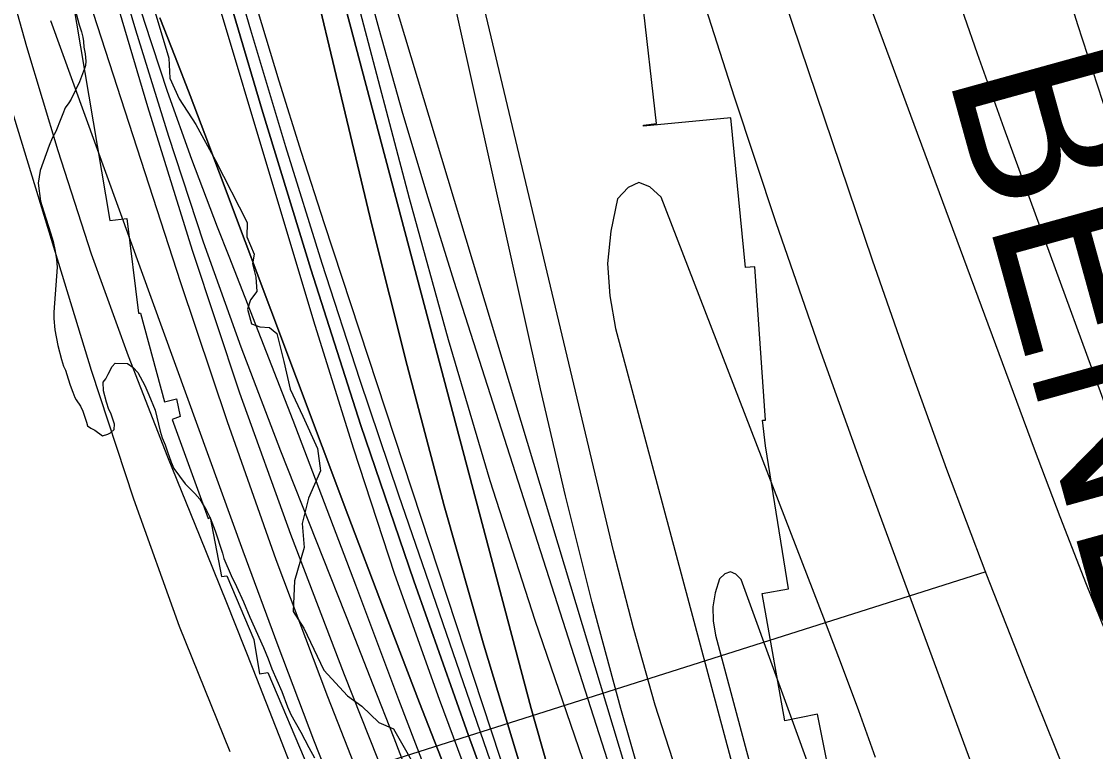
# Model space of a CAD drawing. Extents: x 3177185 to 3215018, y 812988 to 838321.
# Drawn here: x 3197144 to 3198092, y 820017 to 820661 of the extents above; entities that cross this region are included whole.
import ezdxf

# ---------------------------------------------------------------- set-up
doc = ezdxf.new("R2010")
doc.units = 0
for name, color, linetype in [('V-RIVR-EDGE', 7, 'Continuous'), ('V-RIVR-IDEN', 7, 'Continuous'), ('V-RIVR-RANG', 7, 'Continuous'), ('V-RRAP-RVMT', 7, 'Continuous'), ('V-SITE-VEGE', 7, 'Continuous'), ('V-TOPO-DPTH', 7, 'Continuous'), ('V-TOPO-MAJR', 7, 'Continuous'), ('V-TOPO-MINR', 7, 'Continuous'), ('V-TOPO-WATR', 7, 'Continuous')]:
    doc.layers.add(name, color=color, linetype=linetype)

msp = doc.modelspace()

# ---------------------------------------------------------------- linework, layer by layer
at = {"layer": 'V-RIVR-EDGE'}
msp.add_lwpolyline([(3197260.26, 820675.23), (3197274.05, 820629.12), (3197274.88, 820611.29), (3197283.09, 820593.02), (3197297.81, 820570.38), (3197315.12, 820538.6), (3197343.24, 820483.76), (3197342.78, 820471.16), (3197349.26, 820455.93), (3197347.93, 820447.24), (3197350.95, 820435.49), (3197351.78, 820422.89), (3197346.12, 820415.51), (3197343.49, 820407.26), (3197346.93, 820394.21), (3197354.31, 820391.58), (3197363.01, 820391.13), (3197369.51, 820385.89), (3197375.54, 820361.1), (3197381.13, 820336.75), (3197392.37, 820312.81), (3197405.34, 820284.09), (3197407.9, 820264.52), (3197397.41, 820240.21), (3197391.7, 820218.05), (3197393.39, 820196.75), (3197385.06, 820167.21), (3197383.69, 820140.27), (3197393.21, 820125.46), (3197410.94, 820088.47), (3197431.75, 820065.82), (3197444.33, 820056.66), (3197459.51, 820042.27), (3197472.54, 820036.59), (3197482.93, 820017.88), (3197492.01, 820001.77)], dxfattribs=at)
at = {"layer": 'V-RIVR-RANG'}
msp.add_line((3197208.46, 819925.79), (3197995.79, 820175.56), dxfattribs=at)
at = {"layer": 'V-RRAP-RVMT'}
for p, q in [((3197704.76, 820571.29), (3197689.36, 820705.81)), ((3197185.88, 820699.83), (3197221.81, 820485.6)), ((3197770.29, 820576.36), (3197693.28, 820568.87)), ((3197783.12, 820444.09), (3197770.29, 820576.36)), ((3197693.15, 820569.95), (3197704.76, 820571.29)), ((3197693.28, 820568.87), (3197693.15, 820569.95)), ((3197221.81, 820485.6), (3197237.04, 820487.36)), ((3197237.04, 820487.36), (3197247.39, 820403.65)), ((3197791.4, 820444.81), (3197783.12, 820444.09)), ((3197800.99, 820309.37), (3197791.4, 820444.81)), ((3197247.39, 820403.65), (3197249.11, 820403.9)), ((3197249.11, 820403.9), (3197270.11, 820325.4)), ((3197270.11, 820325.4), (3197280.67, 820328.1)), ((3197280.67, 820328.1), (3197283.91, 820312.55)), ((3197283.91, 820312.55), (3197276.98, 820309.83)), ((3197276.98, 820309.83), (3197308.78, 820222.43)), ((3197798.26, 820309.17), (3197800.99, 820309.37)), ((3197800.75, 820286.5), (3197798.26, 820309.17)), ((3197800.8, 820286.51), (3197800.75, 820286.5)), ((3197821.19, 820160.28), (3197800.8, 820286.51)), ((3197308.78, 820222.43), (3197310.67, 820223.21)), ((3197310.67, 820223.21), (3197320.5, 820171.02)), ((3197320.5, 820171.02), (3197325.11, 820171.87)), ((3197325.11, 820171.87), (3197349.13, 820115.35)), ((3197797.83, 820156.23), (3197821.19, 820160.28)), ((3197817.99, 820043.77), (3197797.83, 820156.23)), ((3197349.13, 820115.35), (3197354.1, 820085.2)), ((3197354.1, 820085.2), (3197361.42, 820086.34)), ((3197361.42, 820086.34), (3197397.68, 820000.88)), ((3197846.82, 820049.38), (3197817.99, 820043.77)), ((3197867.92, 819942.81), (3197846.82, 820049.38))]:
    msp.add_line(p, q, dxfattribs=at)
at = {"layer": 'V-SITE-VEGE'}
for p, q in [((3197191.44, 820671.68), (3197194.8, 820658.37)), ((3197194.8, 820658.37), (3197196.88, 820652.32)), ((3197196.88, 820652.32), (3197198.13, 820647.48)), ((3197198.13, 820647.48), (3197198.57, 820643.85)), ((3197198.57, 820643.85), (3197199.03, 820638.6)), ((3197199.03, 820638.6), (3197200.29, 820632.95)), ((3197200.29, 820632.95), (3197200.76, 820626.49)), ((3197199.61, 820620.01), (3197195.27, 820608.24)), ((3197200.39, 820622.44), (3197199.61, 820620.01)), ((3197200.76, 820626.49), (3197200.39, 820622.44)), ((3197195.27, 820608.24), (3197187.74, 820592.81)), ((3197187.74, 820592.81), (3197185.75, 820589.56)), ((3197182.55, 820585.08), (3197180.58, 820579.81)), ((3197185.75, 820589.56), (3197182.55, 820585.08)), ((3197178.6, 820575.34), (3197174.26, 820564.38)), ((3197180.58, 820579.81), (3197178.6, 820575.34)), ((3197174.26, 820564.38), (3197171.08, 820558.29)), ((3197171.08, 820558.29), (3197168.31, 820551.8)), ((3197168.31, 820551.8), (3197160.44, 820529.89)), ((3197160.44, 820529.89), (3197158.52, 820518.56)), ((3197158.52, 820518.56), (3197160.69, 820502.81)), ((3197160.69, 820502.81), (3197163.61, 820493.14)), ((3197163.61, 820493.14), (3197169.45, 820474.6)), ((3197169.45, 820474.6), (3197171.95, 820466.94)), ((3197171.95, 820466.94), (3197173.64, 820458.46)), ((3197173.64, 820458.46), (3197174.93, 820451.2)), ((3197174.93, 820451.2), (3197175.4, 820444.33)), ((3197175.4, 820444.33), (3197172.54, 820404.69)), ((3197172.54, 820404.69), (3197172.59, 820399.03)), ((3197172.59, 820399.03), (3197173.49, 820388.93)), ((3197173.49, 820388.93), (3197176.05, 820375.21)), ((3197176.05, 820375.21), (3197179.4, 820362.71)), ((3197179.4, 820362.71), (3197181.07, 820357.06)), ((3197181.07, 820357.06), (3197182.72, 820353.44)), ((3197220.35, 820349.76), (3197223.93, 820356.66)), ((3197223.93, 820356.66), (3197226.73, 820359.52)), ((3197226.73, 820359.52), (3197237.65, 820359.22)), ((3197237.65, 820359.22), (3197242.53, 820355.62)), ((3197242.53, 820355.62), (3197246.62, 820351.22)), ((3197182.72, 820353.44), (3197185.22, 820345.78)), ((3197185.22, 820345.78), (3197186.89, 820340.14)), ((3197215.97, 820342.84), (3197218.37, 820345.69)), ((3197218.37, 820345.69), (3197220.35, 820349.76)), ((3197246.62, 820351.22), (3197252.79, 820339.96)), ((3197186.89, 820340.14), (3197189.37, 820334.1)), ((3197216.45, 820335.17), (3197215.97, 820342.84)), ((3197218.97, 820325.08), (3197216.45, 820335.17)), ((3197252.79, 820339.96), (3197256.5, 820331.5)), ((3197189.37, 820334.1), (3197191.04, 820329.26)), ((3197191.04, 820329.26), (3197192.27, 820327.26)), ((3197192.27, 820327.26), (3197195.96, 820321.63)), ((3197256.5, 820331.5), (3197261.89, 820318.21)), ((3197195.96, 820321.63), (3197198.02, 820317.2)), ((3197198.02, 820317.2), (3197201.35, 820307.53)), ((3197221.05, 820318.64), (3197218.97, 820325.08)), ((3197222.7, 820315.42), (3197221.05, 820318.64)), ((3197261.89, 820318.21), (3197266.51, 820299.66)), ((3197201.35, 820307.53), (3197202.19, 820304.31)), ((3197226.03, 820305.74), (3197222.7, 820315.42)), ((3197202.19, 820304.31), (3197205.04, 820302.31)), ((3197205.04, 820302.31), (3197208.69, 820300.32)), ((3197208.69, 820300.32), (3197215.61, 820295.54)), ((3197220.05, 820296.79), (3197222.46, 820298.03)), ((3197222.46, 820298.03), (3197225.67, 820300.89)), ((3197225.67, 820300.89), (3197226.03, 820305.74)), ((3197266.51, 820299.66), (3197268.18, 820293.61)), ((3197215.61, 820295.54), (3197220.05, 820296.79)), ((3197268.18, 820293.61), (3197270.66, 820287.57)), ((3197270.66, 820287.57), (3197272.75, 820281.12)), ((3197272.75, 820281.12), (3197276.07, 820272.26)), ((3197276.07, 820272.26), (3197278.54, 820266.62)), ((3197278.54, 820266.62), (3197288.38, 820252.97)), ((3197288.38, 820252.97), (3197296.94, 820244.56)), ((3197296.94, 820244.56), (3197301.44, 820239.35)), ((3197301.44, 820239.35), (3197307.19, 820229.3)), ((3197307.19, 820229.3), (3197310.49, 820222.86)), ((3197310.49, 820222.86), (3197315.04, 820211.58)), ((3197315.04, 820211.58), (3197321.29, 820191.84)), ((3197321.29, 820191.84), (3197322.55, 820187)), ((3197322.55, 820187), (3197329.16, 820172.1)), ((3197329.16, 820172.1), (3197333.7, 820162.44)), ((3197333.7, 820162.44), (3197339.89, 820148.76)), ((3197339.89, 820148.76), (3197345.68, 820135.07)), ((3197345.68, 820135.07), (3197357.65, 820108.5)), ((3197357.65, 820108.5), (3197361.79, 820098.43)), ((3197361.79, 820098.43), (3197365.11, 820089.57)), ((3197365.11, 820089.57), (3197373.79, 820069.44)), ((3197373.79, 820069.44), (3197378.77, 820056.14)), ((3197378.77, 820056.14), (3197381.66, 820049.3)), ((3197381.66, 820049.3), (3197390.71, 820033.62)), ((3197390.71, 820033.62), (3197397.71, 820019.94)), ((3197397.71, 820019.94), (3197402.64, 820011.09))]:
    msp.add_line(p, q, dxfattribs=at)
at = {"layer": 'V-TOPO-DPTH'}
for points in [[(3198031.77, 819158.23), (3197984.16, 819231.2), (3197939.59, 819306.07), (3197897.04, 819382.2), (3197730.37, 819695.43), (3197715.03, 819725.47), (3197700.39, 819755.83), (3197686.8, 819786.66), (3197673.89, 819817.82), (3197659.78, 819853.6), (3197641.23, 819903.17), (3197623.85, 819953.14), (3197608.24, 820003.68), (3197593.82, 820054.61), (3197385.39, 820842.97)], [(3197385.39, 820842.97), (3197593.82, 820054.61), (3197608.24, 820003.68), (3197623.85, 819953.14), (3197641.23, 819903.17), (3197659.78, 819853.6), (3197673.89, 819817.82), (3197686.8, 819786.66), (3197700.39, 819755.83), (3197715.03, 819725.47), (3197730.37, 819695.43), (3197897.04, 819382.2), (3197939.59, 819306.07), (3197984.16, 819231.2), (3198031.77, 819158.23)], [(3197195.81, 820818.87), (3197244.5, 820654.03), (3197273.63, 820560.07), (3197304.42, 820466.68), (3197337.72, 820374.15), (3197372.67, 820282.2), (3197435.58, 820123.17), (3197454.17, 820075.86), (3197472.61, 820028.49), (3197490.83, 819981.04), (3197508.9, 819933.53), (3197521.77, 819899.43), (3197533.48, 819869), (3197545.43, 819838.67), (3197557.74, 819808.48), (3197570.3, 819778.39), (3197583.27, 819748.48), (3197596.52, 819718.69), (3197610.22, 819689.11), (3197624.2, 819659.66), (3198029.73, 818821.68)], [(3197962.83, 819088.03), (3197905.07, 819193.56), (3197849.22, 819300.05), (3197796.25, 819408), (3197745.2, 819516.93), (3197655.64, 819714.92), (3197650.93, 819725.64), (3197646.4, 819736.42), (3197642.1, 819747.3), (3197637.97, 819758.24), (3197538.67, 820030.59), (3197490.29, 820167.23), (3197443.61, 820304.44), (3197399.5, 820442.49), (3197357.1, 820581.11), (3197285.44, 820823.43)], [(3197285.44, 820823.43), (3197357.1, 820581.11), (3197399.5, 820442.49), (3197443.61, 820304.44), (3197490.29, 820167.23), (3197538.67, 820030.59), (3197637.97, 819758.24), (3197642.1, 819747.3), (3197646.4, 819736.42), (3197650.93, 819725.64), (3197655.64, 819714.92), (3197745.2, 819516.93), (3197796.25, 819408), (3197849.22, 819300.05), (3197905.07, 819193.56), (3197962.83, 819088.03)], [(3197991.7, 819162.41), (3197948.67, 819235.62), (3197808.68, 819476.5), (3197788.13, 819512.2), (3197767.78, 819548.01), (3197747.73, 819583.98), (3197727.87, 819620.07), (3197701.8, 819667.93), (3197695.26, 819680.24), (3197688.91, 819692.64), (3197682.83, 819705.17), (3197676.94, 819717.79), (3197666.56, 819740.63), (3197666.01, 819741.91), (3197664.58, 819745.84), (3197589.13, 819987.8), (3197552.26, 820110.46), (3197517.07, 820233.58), (3197484.4, 820357.4), (3197453.41, 820481.67), (3197371.82, 820823.76)], [(3197371.82, 820823.76), (3197453.41, 820481.67), (3197484.4, 820357.4), (3197517.07, 820233.58), (3197552.26, 820110.46), (3197589.13, 819987.8), (3197664.58, 819745.84), (3197666.01, 819741.91), (3197666.56, 819740.63), (3197676.94, 819717.79), (3197682.83, 819705.17), (3197688.91, 819692.64), (3197695.26, 819680.24), (3197701.8, 819667.93), (3197727.87, 819620.07), (3197747.73, 819583.98), (3197767.78, 819548.01), (3197788.13, 819512.2), (3197808.68, 819476.5), (3197948.67, 819235.62), (3197991.7, 819162.41)], [(3197352.02, 820672.38), (3197371.15, 820609.01), (3197390.99, 820545.85), (3197411.32, 820482.84), (3197651.61, 819752.16), (3197653.75, 819745.97), (3197656.03, 819739.84), (3197658.51, 819733.79), (3197661.12, 819727.78), (3197709.76, 819620.68), (3197737.49, 819561.52), (3197766.17, 819502.83), (3197796.24, 819444.84), (3197827.26, 819387.33), (3198034.41, 819014.08)], [(3197352.02, 820672.38), (3197371.15, 820609.01), (3197390.99, 820545.85), (3197411.32, 820482.84), (3197651.61, 819752.16), (3197653.75, 819745.97), (3197656.03, 819739.84), (3197658.51, 819733.79), (3197661.12, 819727.78), (3197709.76, 819620.68), (3197737.49, 819561.52), (3197766.17, 819502.83), (3197796.24, 819444.84), (3197827.26, 819387.33), (3198034.41, 819014.08)], [(3197899.93, 819145.11), (3197861.14, 819225.85), (3197645.02, 819689.03), (3197635.82, 819709.2), (3197626.85, 819729.47), (3197618.23, 819749.89), (3197609.84, 819770.42), (3197560.46, 819894.28), (3197527.81, 819976.9), (3197495.49, 820059.66), (3197463.67, 820142.6), (3197432.18, 820225.68), (3197318.81, 820527.48), (3197305.83, 820561.81), (3197292.75, 820596.1), (3197279.51, 820630.33), (3197266.18, 820664.53)], [(3197899.93, 819145.11), (3197861.14, 819225.85), (3197645.02, 819689.03), (3197635.82, 819709.2), (3197626.85, 819729.47), (3197618.23, 819749.89), (3197609.84, 819770.42), (3197560.46, 819894.28), (3197527.81, 819976.9), (3197495.49, 820059.66), (3197463.67, 820142.6), (3197432.18, 820225.68), (3197318.81, 820527.48), (3197305.83, 820561.81), (3197292.75, 820596.1), (3197279.51, 820630.33), (3197266.18, 820664.53)]]:
    msp.add_lwpolyline(points, dxfattribs=at)
at = {"layer": 'V-TOPO-MAJR'}
for points in [[(3198067.53, 819154.58), (3198018.36, 819223.67), (3197977.73, 819283.81), (3197939.12, 819345.16), (3197903.53, 819408.31), (3197869.96, 819472.66), (3197743.19, 819730.79), (3197735.11, 819747.99), (3197727.43, 819765.35), (3197720.36, 819782.96), (3197713.69, 819800.75), (3197639.46, 820009.5), (3197597.55, 820132.27), (3197557.73, 820255.69), (3197521.06, 820380.08), (3197486.48, 820505.12), (3197394.12, 820856.36)], [(3198051.03, 820740.55), (3198076.4, 820658.83), (3198102.94, 820577.48), (3198130.26, 820496.39), (3198304.96, 819989.91), (3198307.98, 819981.6), (3198311.17, 819973.35), (3198314.62, 819965.22), (3198318.25, 819957.15), (3198369.57, 819847.6), (3198399.77, 819785.21), (3198431.01, 819723.37), (3198463.81, 819662.35), (3198497.65, 819601.86), (3198676.46, 819291.64), (3198690.2, 819267.93), (3198704.03, 819244.26), (3198717.97, 819220.65), (3198732, 819197.1), (3198741.19, 819181.74), (3198750.89, 819166.04)], [(3197169.42, 820662.33), (3197339.43, 820193.69), (3197370.31, 820110.2), (3197401.88, 820026.96), (3197434.48, 819944.13), (3197467.77, 819861.56), (3197519.87, 819734.61), (3197527.79, 819715.79), (3197535.92, 819697.07), (3197544.37, 819678.49), (3197553.04, 819660.01), (3197671.61, 819412.71), (3197729.11, 819294.29), (3197787.4, 819176.27), (3197846.87, 819058.84), (3197907.13, 818941.8), (3198007.95, 818748.35), (3198018.49, 818728.39), (3198029.19, 818708.51), (3198040.12, 818688.76), (3198051.2, 818669.08), (3198170.24, 818460.43), (3198223.54, 818367.96), (3198228.2, 818359.98)], [(3197898.12, 820011.26), (3197883.33, 820052.47), (3197868.08, 820093.51), (3197852.52, 820134.43), (3197708.81, 820506.19), (3197698.79, 820515.47), (3197688.97, 820519.23), (3197679.48, 820514.73), (3197670.2, 820504.71), (3197664.17, 820476.17), (3197661.34, 820447.59), (3197663.29, 820418.93), (3197668.44, 820390.22), (3197818.03, 819831.42)]]:
    msp.add_lwpolyline(points, dxfattribs=at)
at = {"layer": 'V-TOPO-MINR'}
for points in [[(3198360.54, 818935.14), (3198068.53, 819351.22), (3198037.54, 819393.56), (3198007.64, 819436.62), (3197979.36, 819480.77), (3197952.17, 819525.65), (3197829.32, 819737.24), (3197814.55, 819764.23), (3197800.72, 819791.68), (3197788.29, 819819.78), (3197776.81, 819848.33), (3197748.84, 819923.31), (3197725.34, 819990.07), (3197703.52, 820057.34), (3197684.22, 820125.37), (3197666.59, 820193.91), (3197501.69, 820888.28)], [(3197754.1, 820868.36), (3197895.12, 820450.93), (3197927.33, 820358.23), (3197960.58, 820265.92), (3197995.41, 820174.18), (3198031.29, 820082.84), (3198091.12, 819934.3), (3198098.07, 819917.6), (3198105.28, 819901.03), (3198112.88, 819884.63), (3198120.74, 819868.34), (3198197.62, 819713.73), (3198244.74, 819620.56), (3198292.71, 819527.83), (3198341.95, 819435.77), (3198392.03, 819344.15), (3198581.28, 819003.47), (3198585.76, 818995.52), (3198590.3, 818987.62), (3198594.94, 818979.77), (3198599.64, 818971.96), (3198834.6, 818586.96), (3198865.51, 818536.74)], [(3198099.84, 819242.43), (3198048.87, 819319.47), (3197997.19, 819396.02), (3197945.01, 819472.24), (3197860.65, 819594.26), (3197850.31, 819609.24), (3197840, 819624.25), (3197829.73, 819639.28), (3197819.48, 819654.33), (3197809.6, 819669.6), (3197800.18, 819685.13), (3197791.47, 819701.06), (3197783.22, 819717.27), (3197758.5, 819768.58), (3197756.98, 819771.93), (3197755.58, 819775.32), (3197754.33, 819778.78), (3197753.2, 819782.28), (3197699.83, 819961.33), (3197673.09, 820054.65), (3197647.68, 820148.31), (3197624.27, 820242.5), (3197602.19, 820337.02), (3197485.11, 820863.46)], [(3197385.39, 820842.97), (3197593.82, 820054.61), (3197608.24, 820003.68), (3197623.85, 819953.14), (3197641.23, 819903.17), (3197659.78, 819853.6), (3197673.89, 819817.82), (3197686.8, 819786.66), (3197700.39, 819755.83), (3197715.03, 819725.47), (3197730.37, 819695.43), (3197897.04, 819382.2), (3197939.59, 819306.07), (3197984.16, 819231.2), (3198031.77, 819158.23)], [(3197293.16, 820836.09), (3197346.23, 820654.15), (3197377.16, 820550.87), (3197409.08, 820447.9), (3197442.47, 820345.4), (3197476.85, 820243.21), (3197644.9, 819755.24), (3197647.99, 819746.66), (3197651.24, 819738.14), (3197654.74, 819729.72), (3197658.39, 819721.36), (3197726.54, 819571.19), (3197765.43, 819488.32), (3197805.71, 819406.15), (3197848.06, 819325.03), (3197891.8, 819244.61), (3198154.57, 818775.85)], [(3197195.81, 820818.87), (3197244.5, 820654.03), (3197273.63, 820560.07), (3197304.42, 820466.68), (3197337.72, 820374.15), (3197372.67, 820282.2), (3197435.58, 820123.17), (3197454.17, 820075.86), (3197472.61, 820028.49), (3197490.83, 819981.04), (3197508.9, 819933.53), (3197521.77, 819899.43), (3197533.48, 819869), (3197545.43, 819838.67), (3197557.74, 819808.48), (3197570.3, 819778.39), (3197583.27, 819748.48), (3197596.52, 819718.69), (3197610.22, 819689.11), (3197624.2, 819659.66), (3198029.73, 818821.68)], [(3197285.44, 820823.43), (3197357.1, 820581.11), (3197399.5, 820442.49), (3197443.61, 820304.44), (3197490.29, 820167.23), (3197538.67, 820030.59), (3197637.97, 819758.24), (3197642.1, 819747.3), (3197646.4, 819736.42), (3197650.93, 819725.64), (3197655.64, 819714.92), (3197745.2, 819516.93), (3197796.25, 819408), (3197849.22, 819300.05), (3197905.07, 819193.56), (3197962.83, 819088.03)], [(3197371.82, 820823.76), (3197453.41, 820481.67), (3197484.4, 820357.4), (3197517.07, 820233.58), (3197552.26, 820110.46), (3197589.13, 819987.8), (3197664.58, 819745.84), (3197666.01, 819741.91), (3197666.56, 819740.63), (3197676.94, 819717.79), (3197682.83, 819705.17), (3197688.91, 819692.64), (3197695.26, 819680.24), (3197701.8, 819667.93), (3197727.87, 819620.07), (3197747.73, 819583.98), (3197767.78, 819548.01), (3197788.13, 819512.2), (3197808.68, 819476.5), (3197948.67, 819235.62), (3197991.7, 819162.41)], [(3197277.79, 820810.78), (3197401.73, 820396.89), (3197436.71, 820284.8), (3197473.4, 820173.3), (3197512.67, 820062.68), (3197553.64, 819952.65), (3197626.76, 819763.05), (3197632.6, 819748.31), (3197638.61, 819733.65), (3197644.89, 819719.1), (3197651.35, 819704.62), (3197787.76, 819406.19), (3197839.85, 819296), (3197893.8, 819186.76), (3197950.54, 819078.95), (3198009.15, 818972.08), (3198113.19, 818788), (3198121.27, 818773.95), (3198129.5, 818759.98), (3198137.92, 818746.14), (3198146.49, 818732.38), (3198382.49, 818359.62)], [(3197101.67, 820805.66), (3197148.44, 820639.25), (3197175.94, 820547.4), (3197205.48, 820456.26), (3197238.09, 820366.16), (3197272.74, 820276.77), (3197301.38, 820206.46), (3197324.96, 820148.05), (3197348.31, 820089.55), (3197371.3, 820030.91), (3197394.07, 819972.17), (3197406.77, 819939.1), (3197423.18, 819896.9), (3197439.84, 819854.8), (3197456.85, 819812.85), (3197474.11, 819770.99), (3197482.46, 819750.98), (3197496, 819719.33), (3197509.91, 819687.84), (3197524.39, 819656.61), (3197539.23, 819625.55), (3197844.87, 819000.56)], [(3197189.49, 820808.26), (3197255.26, 820586.19), (3197294.68, 820459.41), (3197336.37, 820333.4), (3197381.44, 820208.56), (3197428.77, 820084.51), (3197555.17, 819766.23)], [(3197172.15, 820777.18), (3197284.37, 820430.79), (3197325.56, 820308.2), (3197368.49, 820186.24), (3197414.05, 820065.24), (3197461.36, 819944.88), (3197552.51, 819720.11), (3197555.61, 819712.63), (3197558.79, 819705.19), (3197562.08, 819697.79), (3197565.45, 819690.43), (3197615.39, 819583.45), (3197644.13, 819522.79), (3197673.32, 819462.35), (3197703.2, 819402.24), (3197733.53, 819342.36), (3198044.81, 818736.38), (3198049.01, 818728.36), (3198053.3, 818720.39), (3198057.73, 818712.5), (3198062.25, 818704.66), (3198264.61, 818359.89)], [(3197078.82, 820767.53), (3197205.55, 820353.55), (3197242.86, 820239.87), (3197283.16, 820127.33), (3197327.95, 820016.5)], [(3198103.63, 819150.88), (3198075.59, 819191.21), (3198047.14, 819231.27), (3198018.75, 819271.38), (3197990.45, 819311.56), (3197962.22, 819351.77), (3197953.82, 819363.76), (3197922.62, 819410.7), (3197893, 819458.56), (3197865.73, 819507.81), (3197840.05, 819557.97), (3197749.34, 819746.28), (3197744.07, 819757.82), (3197739.14, 819769.49), (3197734.69, 819781.35), (3197730.57, 819793.35), (3197526.09, 820431.72), (3197503.04, 820505.76), (3197480.79, 820580.05), (3197459.76, 820654.68), (3197439.53, 820729.55)], [(3197233.54, 820721.83), (3197252.48, 820660.72), (3197272.48, 820599.98), (3197294.08, 820539.78), (3197316.74, 820479.95), (3197326.88, 820454.24), (3197355.24, 820381.76), (3197383.39, 820309.2), (3197411.21, 820236.51), (3197438.81, 820163.74), (3197476.93, 820062.53), (3197498.59, 820005.8), (3197520.59, 819949.2), (3197543.11, 819892.8), (3197565.96, 819836.53), (3197589.61, 819779.05), (3197601.11, 819751.72), (3197612.9, 819724.52), (3197625.13, 819697.51), (3197637.65, 819670.64), (3197941.36, 819032.03)], [(3197737.63, 820706.06), (3197773.23, 820594.78), (3197809.94, 820483.88), (3197848.31, 820373.54), (3197887.78, 820263.57), (3198025.31, 819889.32), (3198027.9, 819882.51), (3198030.58, 819875.73), (3198033.41, 819869.02), (3198036.33, 819862.34), (3198092.69, 819737.17), (3198124.61, 819668.31), (3198157.52, 819599.94), (3198191.91, 819532.3), (3198227.3, 819465.16), (3198504.02, 818953.79), (3198506.42, 818949.4), (3198508.83, 818945.03), (3198511.28, 818940.67), (3198513.76, 818936.32), (3198845.26, 818358.54)], [(3198127.18, 819155.25), (3198089.58, 819214.05), (3198050.84, 819272.1), (3198011.33, 819329.65), (3197975.22, 819381.15), (3197953.23, 819412.6), (3197931.29, 819444.08), (3197909.42, 819475.61), (3197887.6, 819507.17), (3197866.59, 819539.21), (3197846.6, 819571.85), (3197828.15, 819605.37), (3197810.73, 819639.5), (3197753.92, 819757.43), (3197750.54, 819764.88), (3197747.41, 819772.42), (3197744.62, 819780.1), (3197742.08, 819787.87), (3197466.59, 820701.72)], [(3197964.84, 820699.41), (3197987.73, 820633.15), (3198011.31, 820567.13), (3198175.07, 820119.59), (3198183.44, 820096.69), (3198191.79, 820073.79), (3198200.13, 820050.88), (3198208.45, 820027.96), (3198218.71, 819999.67), (3198221.99, 819990.94), (3198225.41, 819982.26), (3198229.04, 819973.67), (3198232.8, 819965.14), (3198236.75, 819956.69), (3198240.79, 819948.28), (3198244.99, 819939.96), (3198249.3, 819931.68), (3198570.17, 819328.07), (3198595.53, 819281.62), (3198621.57, 819235.57), (3198648.62, 819190.1), (3198676.36, 819145.04)], [(3197352.02, 820672.38), (3197371.15, 820609.01), (3197390.99, 820545.85), (3197411.32, 820482.84), (3197651.61, 819752.16), (3197653.75, 819745.97), (3197656.03, 819739.84), (3197658.51, 819733.79), (3197661.12, 819727.78), (3197709.76, 819620.68), (3197737.49, 819561.52), (3197766.17, 819502.83), (3197796.24, 819444.84), (3197827.26, 819387.33), (3198034.41, 819014.08)], [(3197894.15, 820672.65), (3197911.55, 820625.71), (3197928.94, 820578.77), (3198038.17, 820284), (3198060.84, 820224.04), (3198084.04, 820164.28), (3198108.01, 820104.82), (3198132.51, 820045.58), (3198161.29, 819977.23), (3198172.03, 819952.43), (3198183.1, 819927.77), (3198194.65, 819903.34), (3198206.53, 819879.06), (3198354.25, 819584.57), (3198403.07, 819489.39), (3198453.02, 819394.82), (3198504.67, 819301.16), (3198557.46, 819208.12), (3198646.83, 819053.83)], [(3197886.11, 819874.26), (3197779.36, 820168.4), (3197774.68, 820173.12), (3197769.92, 820175.21), (3197765.06, 820173.38), (3197760.13, 820168.93), (3197756.36, 820156.75), (3197754.24, 820144.47), (3197754.61, 820132), (3197756.64, 820119.42), (3197836.31, 819821.83)]]:
    msp.add_lwpolyline(points, dxfattribs=at)
at = {"layer": 'V-TOPO-WATR'}
msp.add_lwpolyline([(3197266.18, 820664.53), (3197279.51, 820630.33), (3197292.75, 820596.1), (3197305.83, 820561.81), (3197318.81, 820527.48), (3197432.18, 820225.68), (3197463.67, 820142.6), (3197495.49, 820059.66), (3197527.81, 819976.9), (3197560.46, 819894.28), (3197609.84, 819770.42), (3197618.23, 819749.89), (3197626.85, 819729.47), (3197635.82, 819709.2), (3197645.02, 819689.03), (3197861.14, 819225.85), (3197899.93, 819145.11)], dxfattribs=at)

# ---------------------------------------------------------------- texts
at = {"layer": 'V-RIVR-IDEN'}
msp.add_text('BEND', height=150, rotation=285.46265, dxfattribs=at).set_placement((3197961.18, 820615.46))

doc.saveas('drawing.dxf')
